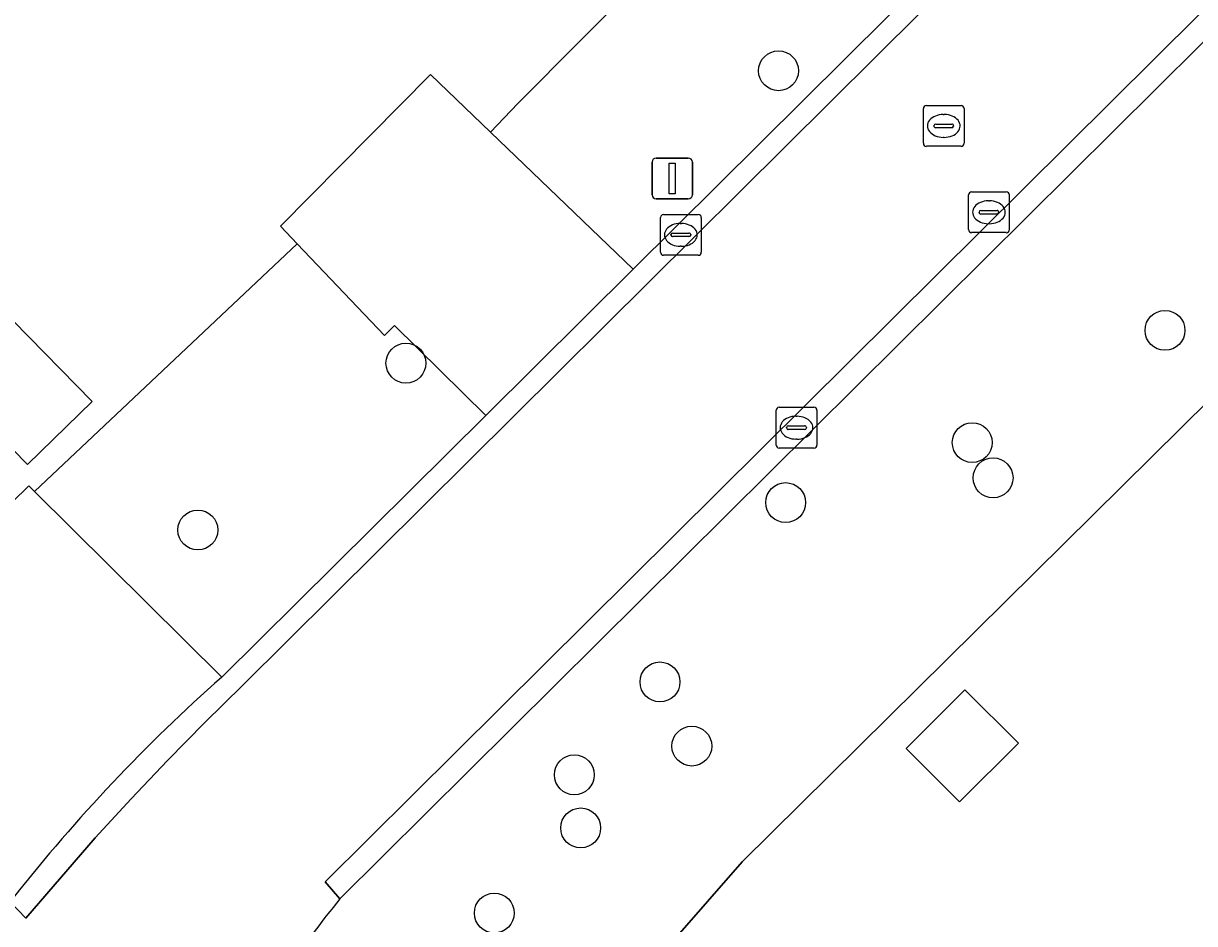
# Model space of a CAD drawing. Extents: x 155018 to 156648, y 383979 to 385733.
# Drawn here: x 155774.47 to 155803.19, y 385166.04 to 385188.11 of the extents above; entities that cross this region are included whole.
import ezdxf

# ---------------------------------------------------------------- set-up
doc = ezdxf.new("R2010")
doc.units = 0
for name, color, linetype in [('IMGEO_Berm_groen', 7, 'Continuous'), ('IMGEO_Boom', 7, 'Continuous'), ('IMGEO_Erf', 7, 'Continuous'), ('IMGEO_Groenvoorziening', 7, 'Continuous'), ('IMGEO_Hek', 7, 'Continuous'), ('IMGEO_Kolk', 7, 'Continuous'), ('IMGEO_Lage_trafo', 7, 'Continuous'), ('IMGEO_Lichtmast', 7, 'Continuous'), ('IMGEO_Pand', 7, 'Continuous'), ('IMGEO_Rijbaan_lokaal_gesloten', 7, 'Continuous'), ('IMGEO_Rijbaan_lokaal_open', 7, 'Continuous'), ('IMGEO_Rioolput', 7, 'Continuous')]:
    doc.layers.add(name, color=color, linetype=linetype)

msp = doc.modelspace()

# ---------------------------------------------------------------- linework, layer by layer
at = {"layer": 'IMGEO_Berm_groen'}
for points in [[(155802.949, 385195.514), (155798.609, 385199.882), (155795.004, 385196.3), (155795.849, 385195.461), (155786.596, 385186.149), (155785.923, 385185.449), (155789.425, 385182.087)], [(155785.811, 385178.499), (155783.567, 385180.705), (155783.321, 385180.456), (155781.183, 385182.706), (155774.745, 385176.636), (155779.334, 385172.083)]]:
    msp.add_lwpolyline(points, close=True, dxfattribs=at)
at = {"layer": 'IMGEO_Boom'}
for centre in [(155792.986, 385186.95), (155802.462, 385180.585), (155783.849, 385179.782), (155797.735, 385177.833), (155798.247, 385176.969), (155793.16, 385176.363), (155778.747, 385175.69), (155790.079, 385171.965), (155790.86, 385170.391), (155787.978, 385169.688), (155788.135, 385168.385), (155786.016, 385166.298)]:
    msp.add_circle(centre, 0.489, dxfattribs=at)
at = {"layer": 'IMGEO_Erf'}
for points in [[(155770.976, 385175.556), (155772.114, 385174.339), (155774.603, 385176.777), (155774.745, 385176.636), (155781.183, 385182.706), (155780.773, 385183.138), (155784.453, 385186.861), (155785.923, 385185.449), (155786.596, 385186.149), (155795.849, 385195.461), (155795.004, 385196.3), (155798.609, 385199.882), (155798.206, 385200.287), (155799.704, 385201.743), (155800.222, 385201.221), (155803.339, 385204.294), (155804.155, 385203.466), (155811.75, 385211.308), (155810.589, 385212.473), (155819.14, 385220.903), (155848.984, 385250), (155850.152, 385251.139), (155854.657, 385255.547), (155861.165, 385261.968)], [(155882.398, 385256.964), (155875.344, 385250), (155861.687, 385236.518), (155857.285, 385232.192), (155854.387, 385229.271), (155853.994, 385229.022), (155856.886, 385227.421), (155855.425, 385224.783), (155852.539, 385226.395), (155851.538, 385226.57), (155840.582, 385216.279), (155841.102, 385215.734), (155836.835, 385211.526), (155824.566, 385199.692), (155821.447, 385196.603), (155814.132, 385189.36), (155804.286, 385179.612), (155792.091, 385167.556), (155787.844, 385162.687), (155784.393, 385157.57), (155789.896, 385153.314), (155791.16, 385152.336), (155792.293, 385151.982), (155816.939, 385144.277)]]:
    msp.add_lwpolyline(points, dxfattribs=at)
for points in [[(155776.152, 385178.841), (155774.574, 385177.294), (155770.295, 385181.659), (155771.873, 385183.206)], [(155798.868, 385170.464), (155797.425, 385169.022), (155796.114, 385170.333), (155797.557, 385171.775)]]:
    msp.add_lwpolyline(points, close=True, dxfattribs=at)
at = {"layer": 'IMGEO_Groenvoorziening'}
for points in [[(155804.286, 385179.612), (155814.132, 385189.36), (155809.645, 385193.856), (155782.23, 385166.644)], [(155777.71, 385155.01), (155782.259, 385153.527), (155788.553, 385151.418), (155789.19, 385151.206), (155789.896, 385153.314), (155784.393, 385157.57), (155787.844, 385162.687), (155792.091, 385167.556), (155804.286, 385179.612)]]:
    msp.add_lwpolyline(points, dxfattribs=at)
msp.add_arc((155805.625, 385147.623), 30.152, 140.8875, 148.9739, dxfattribs=at)
at = {"layer": 'IMGEO_Hek'}
msp.add_lwpolyline([(155784.393, 385157.57), (155787.844, 385162.687), (155792.091, 385167.556), (155804.286, 385179.612)], dxfattribs=at)
at = {"layer": 'IMGEO_Kolk'}
for p, q in [((155790.09, 385182.501), (155790.09, 385183.353)), ((155790.165, 385183.427), (155791.017, 385183.427)), ((155791.091, 385183.353), (155791.091, 385182.501)), ((155790.578, 385183.207), (155790.603, 385183.207)), ((155790.349, 385182.921), (155790.349, 385182.933)), ((155790.787, 385182.884), (155790.389, 385182.884)), ((155790.392, 385182.97), (155790.79, 385182.97)), ((155790.833, 385182.933), (155790.833, 385182.921)), ((155790.601, 385182.647), (155790.576, 385182.647)), ((155791.017, 385182.427), (155790.165, 385182.427)), ((155793.001, 385178.699), (155793.853, 385178.699)), ((155792.926, 385177.773), (155792.926, 385178.625)), ((155793.414, 385178.479), (155793.439, 385178.479)), ((155793.927, 385178.625), (155793.927, 385177.773)), ((155793.185, 385178.193), (155793.185, 385178.205)), ((155793.623, 385178.156), (155793.225, 385178.156)), ((155793.228, 385178.242), (155793.626, 385178.242)), ((155793.669, 385178.205), (155793.669, 385178.193)), ((155793.437, 385177.919), (155793.412, 385177.919)), ((155793.853, 385177.699), (155793.001, 385177.699))]:
    msp.add_line(p, q, dxfattribs=at)
for points in [[(155790.09, 385182.501), (155790.09, 385183.353)], [(155790.165, 385183.427), (155791.017, 385183.427)], [(155791.091, 385183.353), (155791.091, 385182.501)], [(155791.017, 385182.427), (155790.165, 385182.427)], [(155793.001, 385178.699), (155793.853, 385178.699)], [(155792.926, 385177.773), (155792.926, 385178.625)], [(155793.927, 385178.625), (155793.927, 385177.773)], [(155793.853, 385177.699), (155793.001, 385177.699)]]:
    msp.add_lwpolyline(points, dxfattribs=at)
for centre, radius, start, end in [((155790.167, 385183.351), 0.0765, 91.552, 178.448), ((155790.167, 385183.351), 0.0765, 91.552, 178.448), ((155791.015, 385183.351), 0.0765, 1.552, 88.448), ((155791.015, 385183.351), 0.0765, 1.552, 88.448), ((155790.389, 385182.93), 0.0403, 85.8775, 175.7526), ((155790.386, 385182.92), 0.0366, 178.938, 274.7102), ((155790.79, 385182.927), 0.043, 264.8664, 352.4533), ((155790.794, 385182.932), 0.0386, 1.7309, 96.639), ((155790.167, 385182.503), 0.0765, 181.552, 268.448), ((155790.167, 385182.503), 0.0765, 181.552, 268.448), ((155791.015, 385182.503), 0.0765, 271.552, 358.448), ((155791.015, 385182.503), 0.0765, 271.552, 358.448), ((155793.003, 385178.623), 0.0765, 91.552, 178.448), ((155793.003, 385178.623), 0.0765, 91.552, 178.448), ((155793.851, 385178.623), 0.0765, 1.552, 88.448), ((155793.851, 385178.623), 0.0765, 1.552, 88.448), ((155793.225, 385178.202), 0.0403, 85.8775, 175.7526), ((155793.222, 385178.192), 0.0366, 178.938, 274.7102), ((155793.626, 385178.199), 0.043, 264.8664, 352.4533), ((155793.63, 385178.204), 0.0386, 1.7309, 96.639), ((155793.003, 385177.775), 0.0765, 181.552, 268.448), ((155793.003, 385177.775), 0.0765, 181.552, 268.448), ((155793.851, 385177.775), 0.0765, 271.552, 358.448), ((155793.851, 385177.775), 0.0765, 271.552, 358.448)]:
    msp.add_arc(centre, radius, start, end, dxfattribs=at)
for centre, major_axis, ratio, start_param, end_param in [((155790.577, 385182.927), (-0.387, 0.002), 0.722429, 4.712389, 7.853982), ((155790.602, 385182.927), (-0.39, 0.002), 0.717154, 1.570796, 4.712389), ((155793.413, 385178.199), (-0.387, 0.002), 0.722429, 4.712389, 7.853982), ((155793.438, 385178.199), (-0.39, 0.002), 0.717154, 1.570796, 4.712389)]:
    msp.add_ellipse(centre, major_axis=major_axis, ratio=ratio, start_param=start_param, end_param=end_param, dxfattribs=at)
at = {"layer": 'IMGEO_Lage_trafo'}
msp.add_lwpolyline([(155797.425, 385169.022), (155798.868, 385170.464), (155797.557, 385171.775), (155796.114, 385170.333)], close=True, dxfattribs=at)
at = {"layer": 'IMGEO_Lichtmast'}
for p, q in [((155789.984, 385184.81), (155790.774, 385184.81)), ((155790.774, 385184.81), (155789.984, 385184.81)), ((155789.884, 385183.91), (155789.884, 385184.71)), ((155789.884, 385184.71), (155789.884, 385183.91)), ((155790.874, 385184.71), (155790.874, 385183.91)), ((155790.874, 385183.91), (155790.874, 385184.71)), ((155790.774, 385183.81), (155789.984, 385183.81)), ((155789.984, 385183.81), (155790.774, 385183.81))]:
    msp.add_line(p, q, dxfattribs=at)
msp.add_lwpolyline([(155790.304, 385184.685), (155790.454, 385184.685), (155790.454, 385183.935), (155790.304, 385183.935), (155790.304, 385184.685)], dxfattribs=at)
for centre, start, end in [((155789.984, 385184.71), 90, 180), ((155789.984, 385184.71), 90, 180), ((155790.774, 385184.71), 0, 90), ((155790.774, 385184.71), 360, 90), ((155789.984, 385183.91), 180, 270), ((155789.984, 385183.91), 180, 270), ((155790.774, 385183.91), 270, 0), ((155790.774, 385183.91), 270, 0)]:
    msp.add_arc(centre, 0.1, start, end, dxfattribs=at)
at = {"layer": 'IMGEO_Pand'}
msp.add_lwpolyline([(155774.574, 385177.294), (155776.152, 385178.841), (155771.873, 385183.206), (155770.295, 385181.659)], close=True, dxfattribs=at)
at = {"layer": 'IMGEO_Rijbaan_lokaal_gesloten'}
for points in [[(155782.23, 385166.644), (155781.871, 385167.06), (155928.611, 385312.69), (155932.53, 385316.573), (155938.093, 385322.175)], [(155918.973, 385310.039), (155918.452, 385309.471), (155779.843, 385171.879), (155778.915, 385170.968), (155778.004, 385170.042), (155777.109, 385169.098), (155776.232, 385168.14), (155774.529, 385166.175), (155774.146, 385166.575)]]:
    msp.add_lwpolyline(points, dxfattribs=at)
msp.add_arc((155805.625, 385147.623), 30.152, 140.8875, 148.9739, dxfattribs=at)
at = {"layer": 'IMGEO_Rijbaan_lokaal_open'}
for points in [[(155889.184, 385272.805), (155899.232, 385282.779), (155921.285, 385304.669), (155928.991, 385312.317), (155932.981, 385316.172), (155938.46, 385321.812), (155938.093, 385322.175), (155932.53, 385316.573), (155928.611, 385312.69), (155781.871, 385167.06), (155782.23, 385166.644), (155809.645, 385193.856), (155816.965, 385201.121), (155832.143, 385216.187), (155836.439, 385220.451), (155850.401, 385234.309), (155857.577, 385241.433)], [(155785.923, 385185.449), (155784.453, 385186.861), (155780.773, 385183.138), (155781.183, 385182.706), (155783.321, 385180.456), (155783.567, 385180.705), (155785.811, 385178.499), (155789.425, 385182.087)]]:
    msp.add_lwpolyline(points, close=True, dxfattribs=at)
for points in [[(155918.092, 385309.832), (155901.701, 385293.558), (155900.97, 385292.832), (155876.308, 385268.347), (155869.088, 385261.179), (155859.753, 385251.911), (155854.032, 385246.231), (155824.417, 385216.828), (155815.286, 385207.763), (155804.425, 385196.979), (155802.949, 385195.514), (155789.425, 385182.087), (155785.811, 385178.499), (155779.334, 385172.083)], [(155774.23, 385166.682), (155774.188, 385166.628), (155774.146, 385166.575), (155774.529, 385166.175), (155776.232, 385168.14), (155777.109, 385169.098), (155778.004, 385170.042), (155778.915, 385170.968), (155779.843, 385171.879), (155918.452, 385309.471)], [(155774.745, 385176.636), (155774.603, 385176.777), (155772.114, 385174.339), (155773.042, 385173.405)], [(155779.334, 385172.083), (155774.745, 385176.636)]]:
    msp.add_lwpolyline(points, dxfattribs=at)
msp.add_arc((155806.706, 385141.104), 41.34, 131.4628, 141.7761, dxfattribs=at)
msp.add_arc((155806.706, 385141.104), 41.34, 131.4628, 141.7761, dxfattribs=at)
at = {"layer": 'IMGEO_Rioolput'}
for p, q in [((155796.537, 385185.172), (155796.537, 385186.024)), ((155796.612, 385186.098), (155797.464, 385186.098)), ((155797.025, 385185.878), (155797.05, 385185.878)), ((155797.538, 385186.024), (155797.538, 385185.172)), ((155796.796, 385185.592), (155796.796, 385185.604)), ((155796.839, 385185.641), (155797.237, 385185.641)), ((155797.28, 385185.604), (155797.28, 385185.592)), ((155797.234, 385185.555), (155796.836, 385185.555)), ((155797.048, 385185.318), (155797.023, 385185.318)), ((155797.464, 385185.098), (155796.612, 385185.098)), ((155797.644, 385183.055), (155797.644, 385183.907)), ((155797.719, 385183.981), (155798.571, 385183.981)), ((155798.645, 385183.907), (155798.645, 385183.055)), ((155798.132, 385183.761), (155798.157, 385183.761)), ((155797.903, 385183.475), (155797.903, 385183.487)), ((155798.341, 385183.438), (155797.943, 385183.438)), ((155797.946, 385183.524), (155798.344, 385183.524)), ((155798.387, 385183.487), (155798.387, 385183.475)), ((155798.155, 385183.201), (155798.13, 385183.201)), ((155798.571, 385182.981), (155797.719, 385182.981))]:
    msp.add_line(p, q, dxfattribs=at)
for points in [[(155796.537, 385185.172), (155796.537, 385186.024)], [(155796.612, 385186.098), (155797.464, 385186.098)], [(155797.538, 385186.024), (155797.538, 385185.172)], [(155797.464, 385185.098), (155796.612, 385185.098)], [(155797.644, 385183.055), (155797.644, 385183.907)], [(155797.719, 385183.981), (155798.571, 385183.981)], [(155798.645, 385183.907), (155798.645, 385183.055)], [(155798.571, 385182.981), (155797.719, 385182.981)]]:
    msp.add_lwpolyline(points, dxfattribs=at)
for centre, radius, start, end in [((155796.614, 385186.022), 0.0765, 91.552, 178.448), ((155796.614, 385186.022), 0.0765, 91.552, 178.448), ((155797.462, 385186.022), 0.0765, 1.552, 88.448), ((155797.462, 385186.022), 0.0765, 1.552, 88.448), ((155796.836, 385185.601), 0.0403, 85.8775, 175.7526), ((155796.833, 385185.591), 0.0366, 178.938, 274.7102), ((155797.237, 385185.598), 0.043, 264.8664, 352.4533), ((155797.241, 385185.603), 0.0386, 1.7309, 96.639), ((155796.614, 385185.174), 0.0765, 181.552, 268.448), ((155796.614, 385185.174), 0.0765, 181.552, 268.448), ((155797.462, 385185.174), 0.0765, 271.552, 358.448), ((155797.462, 385185.174), 0.0765, 271.552, 358.448), ((155797.721, 385183.905), 0.0765, 91.552, 178.448), ((155797.721, 385183.905), 0.0765, 91.552, 178.448), ((155798.569, 385183.905), 0.0765, 1.552, 88.448), ((155798.569, 385183.905), 0.0765, 1.552, 88.448), ((155797.943, 385183.484), 0.0403, 85.8775, 175.7526), ((155797.94, 385183.474), 0.0366, 178.938, 274.7102), ((155798.344, 385183.481), 0.043, 264.8664, 352.4533), ((155798.348, 385183.486), 0.0386, 1.7309, 96.639), ((155797.721, 385183.057), 0.0765, 181.552, 268.448), ((155797.721, 385183.057), 0.0765, 181.552, 268.448), ((155798.569, 385183.057), 0.0765, 271.552, 358.448), ((155798.569, 385183.057), 0.0765, 271.552, 358.448)]:
    msp.add_arc(centre, radius, start, end, dxfattribs=at)
for centre, major_axis, ratio, start_param, end_param in [((155797.024, 385185.598), (-0.387, 0.002), 0.722429, 4.712389, 7.853982), ((155797.049, 385185.598), (-0.39, 0.002), 0.717154, 1.570796, 4.712389), ((155798.131, 385183.481), (-0.387, 0.002), 0.722429, 4.712389, 7.853982), ((155798.156, 385183.481), (-0.39, 0.002), 0.717154, 1.570796, 4.712389)]:
    msp.add_ellipse(centre, major_axis=major_axis, ratio=ratio, start_param=start_param, end_param=end_param, dxfattribs=at)

doc.saveas('drawing.dxf')
